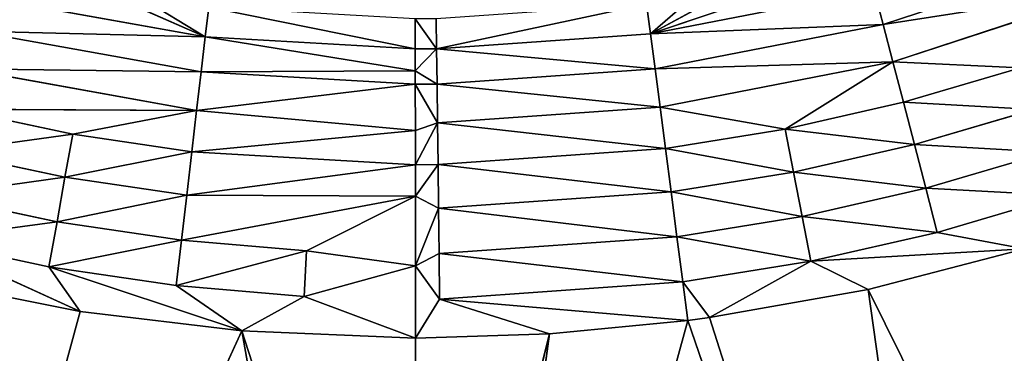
# Model space of a CAD drawing. Extents: x 0 to 605, y 0 to 400.
# Tile 292 of 656: x 297.85 to 309.24, y 179.92 to 183.77. Entities that reach past the tile are written whole.
import ezdxf

# ---------------------------------------------------------------- set-up
doc = ezdxf.new("R2010")
doc.units = 0
doc.header["$LTSCALE"] = 25.4
doc.layers.get('0').update_dxf_attribs({"linetype": 'CONTINUOUS'})

# ---------------------------------------------------------------- blocks, each defined once
blk = doc.blocks.new('ATLANTA610_-_S_STL')
at = {"color": 0}
for p, q in [((295.935, 25.478, 230.07), (300.69, 25.229, 219.707)), ((295.935, 25.478, 230.07), (300.69, 25.229, 219.707)), ((302.698, 25.505, 231.046), (300.69, 25.229, 219.707)), ((302.698, 25.505, 231.046), (300.69, 25.229, 219.707)), ((305.85, 25.228, 219.587), (302.698, 25.505, 231.046)), ((305.85, 25.228, 219.587), (302.698, 25.505, 231.046)), ((304.251, 25.23, 219.74), (302.698, 25.505, 231.046)), ((304.251, 25.23, 219.74), (302.698, 25.505, 231.046)), ((309.46, 25.478, 230.071), (305.85, 25.228, 219.587)), ((309.46, 25.478, 230.071), (305.85, 25.228, 219.587)), ((307.936, 25.222, 219.226), (309.46, 25.478, 230.071)), ((307.936, 25.222, 219.226), (309.46, 25.478, 230.071)), ((307.936, 25.222, 219.226), (313.017, 25.463, 229.477)), ((307.936, 25.222, 219.226), (313.017, 25.463, 229.477)), ((300.69, 25.229, 219.707), (302.698, 25.361, 225.924)), ((300.69, 25.229, 219.707), (302.698, 25.361, 225.924)), ((304.251, 25.23, 219.74), (302.698, 25.361, 225.924)), ((304.251, 25.23, 219.74), (302.698, 25.361, 225.924)), ((296.966, 25.22, 219.113), (298.819, 25.226, 219.482)), ((296.966, 25.22, 219.113), (298.819, 25.226, 219.482)), ((297.003, 25.192, 218.655), (298.819, 25.226, 219.482)), ((297.003, 25.192, 218.655), (298.819, 25.226, 219.482)), ((298.459, 25.197, 218.964), (297.003, 25.192, 218.655)), ((298.459, 25.197, 218.964), (297.003, 25.192, 218.655)), ((298.459, 25.197, 218.964), (300.69, 25.229, 219.707)), ((298.459, 25.197, 218.964), (300.69, 25.229, 219.707)), ((298.459, 25.197, 218.964), (298.819, 25.226, 219.482)), ((298.459, 25.197, 218.964), (298.819, 25.226, 219.482)), ((299.931, 25.2, 219.181), (298.459, 25.197, 218.964)), ((299.931, 25.2, 219.181), (298.459, 25.197, 218.964)), ((298.459, 25.197, 218.964), (298.552, 25.111, 218.444)), ((298.459, 25.197, 218.964), (298.552, 25.111, 218.444)), ((298.819, 25.226, 219.482), (300.69, 25.229, 219.707)), ((298.819, 25.226, 219.482), (300.69, 25.229, 219.707)), ((299.931, 25.2, 219.181), (300.69, 25.229, 219.707)), ((299.931, 25.2, 219.181), (300.69, 25.229, 219.707)), ((301.412, 25.202, 219.307), (299.931, 25.2, 219.181)), ((301.412, 25.202, 219.307), (299.931, 25.2, 219.181)), ((299.931, 25.2, 219.181), (299.992, 25.114, 218.656)), ((299.931, 25.2, 219.181), (299.992, 25.114, 218.656)), ((300.69, 25.229, 219.707), (302.698, 25.231, 219.789)), ((300.69, 25.229, 219.707), (302.698, 25.231, 219.789)), ((301.412, 25.202, 219.307), (300.69, 25.229, 219.707)), ((301.412, 25.202, 219.307), (300.69, 25.229, 219.707)), ((302.698, 25.231, 219.789), (301.412, 25.202, 219.307)), ((302.698, 25.231, 219.789), (301.412, 25.202, 219.307)), ((302.698, 25.145, 218.956), (301.412, 25.202, 219.307)), ((301.412, 25.202, 219.307), (301.44, 25.116, 218.779)), ((301.412, 25.202, 219.307), (301.44, 25.116, 218.779)), ((302.698, 25.145, 218.956), (301.412, 25.202, 219.307)), ((302.698, 25.145, 218.956), (302.698, 25.231, 219.789)), ((302.698, 25.231, 219.789), (302.978, 25.202, 219.339)), ((302.698, 25.231, 219.789), (304.251, 25.23, 219.74)), ((302.698, 25.231, 219.789), (302.978, 25.202, 219.339)), ((302.698, 25.145, 218.956), (302.698, 25.231, 219.789)), ((302.698, 25.231, 219.789), (304.251, 25.23, 219.74)), ((302.978, 25.202, 219.339), (302.698, 25.145, 218.956)), ((302.978, 25.202, 219.339), (302.698, 25.145, 218.956)), ((302.978, 25.202, 219.339), (302.972, 25.117, 218.811)), ((302.978, 25.202, 219.339), (302.972, 25.117, 218.811)), ((304.251, 25.23, 219.74), (302.978, 25.202, 219.339)), ((304.251, 25.23, 219.74), (302.978, 25.202, 219.339)), ((305.85, 25.228, 219.587), (302.978, 25.202, 219.339)), ((305.85, 25.228, 219.587), (302.978, 25.202, 219.339)), ((305.793, 25.199, 219.14), (302.978, 25.202, 219.339)), ((305.793, 25.199, 219.14), (302.978, 25.202, 219.339)), ((304.251, 25.23, 219.74), (305.85, 25.228, 219.587)), ((304.251, 25.23, 219.74), (305.85, 25.228, 219.587)), ((305.793, 25.199, 219.14), (305.724, 25.113, 218.617)), ((305.793, 25.199, 219.14), (305.724, 25.113, 218.617)), ((305.85, 25.228, 219.587), (305.793, 25.199, 219.14)), ((305.85, 25.228, 219.587), (305.793, 25.199, 219.14)), ((306.102, 25.227, 219.553), (305.793, 25.199, 219.14)), ((306.102, 25.227, 219.553), (305.793, 25.199, 219.14)), ((307.274, 25.196, 218.9), (305.793, 25.199, 219.14)), ((307.274, 25.196, 218.9), (305.793, 25.199, 219.14)), ((305.85, 25.228, 219.587), (306.102, 25.227, 219.553)), ((305.85, 25.228, 219.587), (306.102, 25.227, 219.553)), ((306.102, 25.227, 219.553), (307.274, 25.196, 218.9)), ((306.102, 25.227, 219.553), (307.274, 25.196, 218.9)), ((306.102, 25.227, 219.553), (307.936, 25.222, 219.226)), ((306.102, 25.227, 219.553), (307.936, 25.222, 219.226)), ((307.274, 25.196, 218.9), (307.173, 25.11, 218.382)), ((307.274, 25.196, 218.9), (307.173, 25.11, 218.382)), ((307.936, 25.222, 219.226), (307.274, 25.196, 218.9)), ((307.936, 25.222, 219.226), (307.274, 25.196, 218.9)), ((307.274, 25.196, 218.9), (309.747, 25.215, 218.759)), ((307.274, 25.196, 218.9), (309.747, 25.215, 218.759)), ((308.737, 25.191, 218.568), (307.274, 25.196, 218.9)), ((308.737, 25.191, 218.568), (307.274, 25.196, 218.9)), ((307.936, 25.222, 219.226), (309.747, 25.215, 218.759)), ((307.936, 25.222, 219.226), (309.747, 25.215, 218.759)), ((308.737, 25.191, 218.568), (308.604, 25.105, 218.057)), ((308.737, 25.191, 218.568), (308.604, 25.105, 218.057)), ((309.747, 25.215, 218.759), (308.737, 25.191, 218.568)), ((309.747, 25.215, 218.759), (308.737, 25.191, 218.568)), ((310.186, 25.185, 218.142), (308.737, 25.191, 218.568)), ((310.186, 25.185, 218.142), (308.737, 25.191, 218.568)), ((297.128, 25.106, 218.142), (298.552, 25.111, 218.444)), ((297.128, 25.106, 218.142), (298.552, 25.111, 218.444)), ((298.552, 25.111, 218.444), (299.992, 25.114, 218.656)), ((298.552, 25.111, 218.444), (299.992, 25.114, 218.656)), ((298.644, 24.967, 217.93), (298.552, 25.111, 218.444)), ((298.644, 24.967, 217.93), (298.552, 25.111, 218.444)), ((299.992, 25.114, 218.656), (301.44, 25.116, 218.779)), ((299.992, 25.114, 218.656), (301.44, 25.116, 218.779)), ((302.698, 24.922, 218.148), (299.992, 25.114, 218.656)), ((300.052, 24.97, 218.138), (299.992, 25.114, 218.656)), ((302.698, 24.922, 218.148), (299.992, 25.114, 218.656)), ((300.052, 24.97, 218.138), (299.992, 25.114, 218.656)), ((302.698, 25.145, 218.956), (301.44, 25.116, 218.779)), ((302.698, 25.145, 218.956), (301.44, 25.116, 218.779)), ((301.44, 25.116, 218.779), (302.698, 24.922, 218.148)), ((301.44, 25.116, 218.779), (302.698, 24.922, 218.148)), ((302.698, 24.922, 218.148), (302.698, 25.145, 218.956)), ((302.698, 25.145, 218.956), (302.966, 24.973, 218.289)), ((302.698, 25.145, 218.956), (302.972, 25.117, 218.811)), ((302.698, 25.145, 218.956), (302.966, 24.973, 218.289)), ((302.698, 25.145, 218.956), (302.972, 25.117, 218.811)), ((302.698, 24.922, 218.148), (302.698, 25.145, 218.956)), ((302.972, 25.117, 218.811), (302.966, 24.973, 218.289)), ((302.972, 25.117, 218.811), (302.966, 24.973, 218.289)), ((302.972, 25.117, 218.811), (305.724, 25.113, 218.617)), ((302.972, 25.117, 218.811), (305.724, 25.113, 218.617)), ((305.724, 25.113, 218.617), (305.657, 24.97, 218.099)), ((305.724, 25.113, 218.617), (305.657, 24.97, 218.099)), ((305.724, 25.113, 218.617), (307.173, 25.11, 218.382)), ((305.724, 25.113, 218.617), (307.173, 25.11, 218.382)), ((307.173, 25.11, 218.382), (307.074, 24.966, 217.87)), ((307.173, 25.11, 218.382), (307.074, 24.966, 217.87)), ((307.173, 25.11, 218.382), (308.604, 25.105, 218.057)), ((307.173, 25.11, 218.382), (308.604, 25.105, 218.057)), ((308.604, 25.105, 218.057), (308.473, 24.961, 217.552)), ((308.604, 25.105, 218.057), (308.473, 24.961, 217.552)), ((308.604, 25.105, 218.057), (310.022, 25.099, 217.641)), ((308.604, 25.105, 218.057), (310.022, 25.099, 217.641)), ((298.644, 24.967, 217.93), (297.252, 24.962, 217.635)), ((298.644, 24.967, 217.93), (297.252, 24.962, 217.635)), ((300.052, 24.97, 218.138), (298.644, 24.967, 217.93)), ((300.052, 24.97, 218.138), (298.644, 24.967, 217.93)), ((298.644, 24.967, 217.93), (298.734, 24.766, 217.432)), ((298.644, 24.967, 217.93), (298.734, 24.766, 217.432)), ((300.052, 24.97, 218.138), (302.698, 24.922, 218.148)), ((302.698, 24.772, 217.785), (300.052, 24.97, 218.138)), ((300.052, 24.97, 218.138), (302.698, 24.922, 218.148)), ((300.052, 24.97, 218.138), (300.111, 24.77, 217.635)), ((300.052, 24.97, 218.138), (300.111, 24.77, 217.635)), ((302.698, 24.772, 217.785), (300.052, 24.97, 218.138)), ((302.966, 24.973, 218.289), (302.698, 24.922, 218.148)), ((302.966, 24.973, 218.289), (302.698, 24.922, 218.148)), ((302.966, 24.973, 218.289), (302.96, 24.772, 217.783)), ((302.966, 24.973, 218.289), (302.96, 24.772, 217.783)), ((305.657, 24.97, 218.099), (302.966, 24.973, 218.289)), ((305.657, 24.97, 218.099), (302.966, 24.973, 218.289)), ((305.657, 24.97, 218.099), (305.591, 24.769, 217.597)), ((305.657, 24.97, 218.099), (305.591, 24.769, 217.597)), ((307.074, 24.966, 217.87), (305.657, 24.97, 218.099)), ((307.074, 24.966, 217.87), (305.657, 24.97, 218.099)), ((307.074, 24.966, 217.87), (306.977, 24.765, 217.373)), ((307.074, 24.966, 217.87), (306.977, 24.765, 217.373)), ((308.473, 24.961, 217.552), (307.074, 24.966, 217.87)), ((308.473, 24.961, 217.552), (307.074, 24.966, 217.87)), ((308.473, 24.961, 217.552), (308.345, 24.76, 217.062)), ((308.473, 24.961, 217.552), (308.345, 24.76, 217.062)), ((309.859, 24.955, 217.145), (308.473, 24.961, 217.552)), ((309.859, 24.955, 217.145), (308.473, 24.961, 217.552)), ((302.698, 24.772, 217.785), (302.698, 24.922, 218.148)), ((302.698, 24.922, 218.148), (302.96, 24.772, 217.783)), ((302.698, 24.922, 218.148), (302.96, 24.772, 217.783)), ((302.698, 24.772, 217.785), (302.698, 24.922, 218.148)), ((297.372, 24.761, 217.144), (298.734, 24.766, 217.432)), ((297.372, 24.761, 217.144), (298.734, 24.766, 217.432)), ((297.372, 24.761, 217.144), (300.167, 24.515, 217.157)), ((297.372, 24.761, 217.144), (300.167, 24.515, 217.157)), ((298.734, 24.766, 217.432), (300.111, 24.77, 217.635)), ((298.734, 24.766, 217.432), (300.111, 24.77, 217.635)), ((298.734, 24.766, 217.432), (300.167, 24.515, 217.157)), ((298.734, 24.766, 217.432), (300.167, 24.515, 217.157)), ((302.698, 24.772, 217.785), (300.111, 24.77, 217.635)), ((302.698, 24.772, 217.785), (300.111, 24.77, 217.635)), ((300.111, 24.77, 217.635), (302.698, 24.568, 217.389)), ((300.167, 24.515, 217.157), (300.111, 24.77, 217.635)), ((300.167, 24.515, 217.157), (300.111, 24.77, 217.635)), ((300.111, 24.77, 217.635), (302.698, 24.568, 217.389)), ((302.96, 24.772, 217.783), (302.698, 24.772, 217.785)), ((302.698, 24.568, 217.389), (302.698, 24.772, 217.785)), ((302.698, 24.772, 217.785), (302.954, 24.517, 217.302)), ((302.96, 24.772, 217.783), (302.698, 24.772, 217.785)), ((302.698, 24.772, 217.785), (302.954, 24.517, 217.302)), ((302.698, 24.568, 217.389), (302.698, 24.772, 217.785)), ((302.96, 24.772, 217.783), (302.954, 24.517, 217.302)), ((302.96, 24.772, 217.783), (302.954, 24.517, 217.302)), ((302.96, 24.772, 217.783), (305.591, 24.769, 217.597)), ((302.96, 24.772, 217.783), (305.591, 24.769, 217.597)), ((305.591, 24.769, 217.597), (305.529, 24.514, 217.12)), ((305.591, 24.769, 217.597), (305.529, 24.514, 217.12)), ((306.977, 24.765, 217.373), (305.529, 24.514, 217.12)), ((306.977, 24.765, 217.373), (305.529, 24.514, 217.12)), ((305.591, 24.769, 217.597), (306.977, 24.765, 217.373)), ((305.591, 24.769, 217.597), (306.977, 24.765, 217.373)), ((306.977, 24.765, 217.373), (308.223, 24.506, 216.596)), ((306.977, 24.765, 217.373), (308.345, 24.76, 217.062)), ((306.977, 24.765, 217.373), (308.223, 24.506, 216.596)), ((306.977, 24.765, 217.373), (308.345, 24.76, 217.062)), ((308.345, 24.76, 217.062), (308.223, 24.506, 216.596)), ((308.345, 24.76, 217.062), (308.223, 24.506, 216.596)), ((309.701, 24.754, 216.664), (308.223, 24.506, 216.596)), ((309.701, 24.754, 216.664), (308.223, 24.506, 216.596)), ((308.345, 24.76, 217.062), (309.701, 24.754, 216.664)), ((308.345, 24.76, 217.062), (309.701, 24.754, 216.664)), ((300.167, 24.515, 217.157), (297.487, 24.507, 216.676)), ((300.167, 24.515, 217.157), (297.487, 24.507, 216.676)), ((302.698, 24.568, 217.389), (300.167, 24.515, 217.157)), ((302.698, 24.568, 217.389), (300.167, 24.515, 217.157)), ((302.697, 24.214, 216.855), (300.167, 24.515, 217.157)), ((300.167, 24.515, 217.157), (300.219, 24.211, 216.712)), ((300.167, 24.515, 217.157), (300.219, 24.211, 216.712)), ((302.697, 24.214, 216.855), (300.167, 24.515, 217.157)), ((302.697, 24.214, 216.855), (302.698, 24.568, 217.389)), ((302.697, 24.214, 216.855), (302.698, 24.568, 217.389)), ((302.954, 24.517, 217.302), (302.697, 24.214, 216.855)), ((302.954, 24.517, 217.302), (302.697, 24.214, 216.855)), ((302.698, 24.568, 217.389), (302.954, 24.517, 217.302)), ((302.698, 24.568, 217.389), (302.954, 24.517, 217.302)), ((302.954, 24.517, 217.302), (302.949, 24.214, 216.853)), ((302.954, 24.517, 217.302), (302.949, 24.214, 216.853)), ((305.529, 24.514, 217.12), (302.954, 24.517, 217.302)), ((305.529, 24.514, 217.12), (302.954, 24.517, 217.302)), ((305.529, 24.514, 217.12), (305.471, 24.211, 216.675)), ((305.529, 24.514, 217.12), (305.471, 24.211, 216.675)), ((308.223, 24.506, 216.596), (305.529, 24.514, 217.12)), ((308.223, 24.506, 216.596), (305.529, 24.514, 217.12)), ((308.223, 24.506, 216.596), (308.11, 24.202, 216.163)), ((308.223, 24.506, 216.596), (308.11, 24.202, 216.163)), ((310.85, 24.493, 215.735), (308.223, 24.506, 216.596)), ((310.85, 24.493, 215.735), (308.223, 24.506, 216.596)), ((297.594, 24.203, 216.241), (300.219, 24.211, 216.712)), ((297.594, 24.203, 216.241), (300.219, 24.211, 216.712)), ((302.697, 24.214, 216.855), (300.219, 24.211, 216.712)), ((302.697, 24.214, 216.855), (300.219, 24.211, 216.712)), ((300.219, 24.211, 216.712), (300.266, 23.865, 216.306)), ((300.219, 24.211, 216.712), (300.266, 23.865, 216.306)), ((300.219, 24.211, 216.712), (302.697, 24.091, 216.7)), ((300.219, 24.211, 216.712), (302.697, 24.091, 216.7)), ((302.949, 24.214, 216.853), (302.697, 24.091, 216.7)), ((302.697, 24.091, 216.7), (302.697, 24.214, 216.855)), ((302.697, 24.214, 216.855), (302.949, 24.214, 216.853)), ((302.949, 24.214, 216.853), (302.697, 24.091, 216.7)), ((302.697, 24.214, 216.855), (302.949, 24.214, 216.853)), ((302.697, 24.091, 216.7), (302.697, 24.214, 216.855)), ((302.949, 24.214, 216.853), (302.944, 23.868, 216.445)), ((302.949, 24.214, 216.853), (302.944, 23.868, 216.445)), ((302.949, 24.214, 216.853), (305.471, 24.211, 216.675)), ((302.949, 24.214, 216.853), (305.471, 24.211, 216.675)), ((305.471, 24.211, 216.675), (305.418, 23.865, 216.271)), ((305.471, 24.211, 216.675), (305.418, 23.865, 216.271)), ((305.471, 24.211, 216.675), (308.11, 24.202, 216.163)), ((305.471, 24.211, 216.675), (308.11, 24.202, 216.163)), ((308.11, 24.202, 216.163), (308.006, 23.856, 215.768)), ((308.11, 24.202, 216.163), (308.006, 23.856, 215.768)), ((308.11, 24.202, 216.163), (310.683, 24.189, 215.319)), ((308.11, 24.202, 216.163), (310.683, 24.189, 215.319)), ((300.266, 23.865, 216.306), (302.697, 24.091, 216.7)), ((300.266, 23.865, 216.306), (302.697, 24.091, 216.7)), ((302.697, 23.868, 216.447), (302.697, 24.091, 216.7)), ((302.697, 24.091, 216.7), (302.944, 23.868, 216.445)), ((302.697, 24.091, 216.7), (302.944, 23.868, 216.445)), ((302.697, 23.868, 216.447), (302.697, 24.091, 216.7)), ((297.692, 23.857, 215.844), (300.266, 23.865, 216.306)), ((297.692, 23.857, 215.844), (300.266, 23.865, 216.306)), ((300.266, 23.865, 216.306), (299.075, 23.5, 215.781)), ((300.266, 23.865, 216.306), (299.075, 23.5, 215.781)), ((300.266, 23.865, 216.306), (299.529, 23.502, 215.857)), ((300.266, 23.865, 216.306), (299.529, 23.502, 215.857)), ((302.697, 23.868, 216.447), (300.266, 23.865, 216.306)), ((302.697, 23.868, 216.447), (300.266, 23.865, 216.306)), ((300.266, 23.865, 216.306), (300.307, 23.504, 215.962)), ((300.266, 23.865, 216.306), (300.307, 23.504, 215.962)), ((302.697, 23.506, 216.1), (302.697, 23.868, 216.447)), ((302.697, 23.868, 216.447), (302.944, 23.868, 216.445)), ((302.697, 23.868, 216.447), (302.944, 23.868, 216.445)), ((302.697, 23.506, 216.1), (302.697, 23.868, 216.447)), ((302.944, 23.868, 216.445), (302.94, 23.506, 216.098)), ((302.944, 23.868, 216.445), (302.94, 23.506, 216.098)), ((302.944, 23.868, 216.445), (305.418, 23.865, 216.271)), ((302.944, 23.868, 216.445), (305.418, 23.865, 216.271)), ((305.372, 23.503, 215.927), (305.418, 23.865, 216.271)), ((305.372, 23.503, 215.927), (305.418, 23.865, 216.271)), ((307.918, 23.494, 215.432), (305.418, 23.865, 216.271)), ((305.418, 23.865, 216.271), (308.006, 23.856, 215.768)), ((307.918, 23.494, 215.432), (305.418, 23.865, 216.271)), ((306.32, 23.5, 215.781), (305.418, 23.865, 216.271)), ((305.902, 23.502, 215.851), (305.418, 23.865, 216.271)), ((306.32, 23.5, 215.781), (305.418, 23.865, 216.271)), ((305.902, 23.502, 215.851), (305.418, 23.865, 216.271)), ((305.418, 23.865, 216.271), (308.006, 23.856, 215.768))]:
    blk.add_line(p, q, dxfattribs=at)
mesh = blk.add_polyface(dxfattribs=at)
corners = [(302.698, 25.505, 231.046), (300.69, 25.229, 219.707), (295.935, 25.478, 230.07)]
mesh.append_faces([[corners[k] for k in face] for face in [(0, 1, 2)]], dxfattribs={"color": 0})
mesh = blk.add_polyface(dxfattribs=at)
corners = [(295.935, 25.478, 230.07), (298.819, 25.226, 219.482), (296.966, 25.22, 219.113), (300.69, 25.229, 219.707)]
mesh.append_faces([[corners[k] for k in face] for face in [(0, 1, 2), (1, 0, 3)]], dxfattribs={"vtx0": -1, "color": 0})
mesh = blk.add_polyface(dxfattribs=at)
corners = [(302.698, 25.505, 231.046), (302.698, 25.361, 225.924), (300.69, 25.229, 219.707)]
mesh.append_faces([[corners[k] for k in face] for face in [(0, 1, 2)]], dxfattribs={"color": 0})
mesh = blk.add_polyface(dxfattribs=at)
corners = [(302.698, 25.505, 231.046), (309.46, 25.478, 230.071), (305.85, 25.228, 219.587)]
mesh.append_faces([[corners[k] for k in face] for face in [(0, 1, 2)]], dxfattribs={"color": 0})
mesh = blk.add_polyface(dxfattribs=at)
corners = [(302.698, 25.505, 231.046), (305.85, 25.228, 219.587), (304.251, 25.23, 219.74)]
mesh.append_faces([[corners[k] for k in face] for face in [(0, 1, 2)]], dxfattribs={"color": 0})
mesh = blk.add_polyface(dxfattribs=at)
corners = [(302.698, 25.505, 231.046), (304.251, 25.23, 219.74), (302.698, 25.361, 225.924)]
mesh.append_faces([[corners[k] for k in face] for face in [(0, 1, 2)]], dxfattribs={"color": 0})
mesh = blk.add_polyface(dxfattribs=at)
corners = [(306.102, 25.227, 219.553), (309.46, 25.478, 230.071), (307.936, 25.222, 219.226), (305.85, 25.228, 219.587)]
mesh.append_faces([[corners[k] for k in face] for face in [(0, 1, 2), (1, 0, 3)]], dxfattribs={"vtx0": -1, "color": 0})
mesh = blk.add_polyface(dxfattribs=at)
corners = [(309.46, 25.478, 230.071), (313.017, 25.463, 229.477), (307.936, 25.222, 219.226)]
mesh.append_faces([[corners[k] for k in face] for face in [(0, 1, 2)]], dxfattribs={"color": 0})
mesh = blk.add_polyface(dxfattribs=at)
corners = [(313.017, 25.463, 229.477), (309.747, 25.215, 218.759), (307.936, 25.222, 219.226)]
mesh.append_faces([[corners[k] for k in face] for face in [(0, 1, 2)]], dxfattribs={"color": 0})
mesh = blk.add_polyface(dxfattribs=at)
corners = [(302.698, 25.361, 225.924), (302.698, 25.231, 219.789), (300.69, 25.229, 219.707), (304.251, 25.23, 219.74)]
mesh.append_faces([[corners[k] for k in face] for face in [(0, 1, 2)]], dxfattribs={"vtx0": -1, "color": 0})
mesh.append_faces([[corners[k] for k in face] for face in [(0, 3, 1)]], dxfattribs={"vtx2": -1, "color": 0})
mesh = blk.add_polyface(dxfattribs=at)
corners = [(298.819, 25.226, 219.482), (297.003, 25.192, 218.655), (296.966, 25.22, 219.113)]
mesh.append_faces([[corners[k] for k in face] for face in [(0, 1, 2)]], dxfattribs={"color": 0})
mesh = blk.add_polyface(dxfattribs=at)
corners = [(298.819, 25.226, 219.482), (298.459, 25.197, 218.964), (297.003, 25.192, 218.655)]
mesh.append_faces([[corners[k] for k in face] for face in [(0, 1, 2)]], dxfattribs={"color": 0})
mesh = blk.add_polyface(dxfattribs=at)
corners = [(297.003, 25.192, 218.655), (298.552, 25.111, 218.444), (297.128, 25.106, 218.142), (298.459, 25.197, 218.964)]
mesh.append_faces([[corners[k] for k in face] for face in [(0, 1, 2), (1, 0, 3)]], dxfattribs={"vtx0": -1, "color": 0})
mesh = blk.add_polyface(dxfattribs=at)
corners = [(300.69, 25.229, 219.707), (299.931, 25.2, 219.181), (298.459, 25.197, 218.964)]
mesh.append_faces([[corners[k] for k in face] for face in [(0, 1, 2)]], dxfattribs={"color": 0})
mesh = blk.add_polyface(dxfattribs=at)
corners = [(300.69, 25.229, 219.707), (298.459, 25.197, 218.964), (298.819, 25.226, 219.482)]
mesh.append_faces([[corners[k] for k in face] for face in [(0, 1, 2)]], dxfattribs={"color": 0})
mesh = blk.add_polyface(dxfattribs=at)
corners = [(298.459, 25.197, 218.964), (299.992, 25.114, 218.656), (298.552, 25.111, 218.444), (299.931, 25.2, 219.181)]
mesh.append_faces([[corners[k] for k in face] for face in [(0, 1, 2), (1, 0, 3)]], dxfattribs={"vtx0": -1, "color": 0})
mesh = blk.add_polyface(dxfattribs=at)
corners = [(300.69, 25.229, 219.707), (301.412, 25.202, 219.307), (299.931, 25.2, 219.181)]
mesh.append_faces([[corners[k] for k in face] for face in [(0, 1, 2)]], dxfattribs={"color": 0})
mesh = blk.add_polyface(dxfattribs=at)
corners = [(299.931, 25.2, 219.181), (301.44, 25.116, 218.779), (299.992, 25.114, 218.656), (301.412, 25.202, 219.307)]
mesh.append_faces([[corners[k] for k in face] for face in [(0, 1, 2), (1, 0, 3)]], dxfattribs={"vtx0": -1, "color": 0})
mesh = blk.add_polyface(dxfattribs=at)
corners = [(302.698, 25.231, 219.789), (301.412, 25.202, 219.307), (300.69, 25.229, 219.707)]
mesh.append_faces([[corners[k] for k in face] for face in [(0, 1, 2)]], dxfattribs={"color": 0})
mesh = blk.add_polyface(dxfattribs=at)
corners = [(302.698, 25.231, 219.789), (302.698, 25.145, 218.956), (301.412, 25.202, 219.307)]
mesh.append_faces([[corners[k] for k in face] for face in [(0, 1, 2)]], dxfattribs={"color": 0})
mesh = blk.add_polyface(dxfattribs=at)
corners = [(301.412, 25.202, 219.307), (302.698, 25.145, 218.956), (301.44, 25.116, 218.779)]
mesh.append_faces([[corners[k] for k in face] for face in [(0, 1, 2)]], dxfattribs={"color": 0})
mesh = blk.add_polyface(dxfattribs=at)
corners = [(302.698, 25.231, 219.789), (302.978, 25.202, 219.339), (302.698, 25.145, 218.956)]
mesh.append_faces([[corners[k] for k in face] for face in [(0, 1, 2)]], dxfattribs={"color": 0})
mesh = blk.add_polyface(dxfattribs=at)
corners = [(302.698, 25.231, 219.789), (304.251, 25.23, 219.74), (302.978, 25.202, 219.339)]
mesh.append_faces([[corners[k] for k in face] for face in [(0, 1, 2)]], dxfattribs={"color": 0})
mesh = blk.add_polyface(dxfattribs=at)
corners = [(302.978, 25.202, 219.339), (302.972, 25.117, 218.811), (302.698, 25.145, 218.956)]
mesh.append_faces([[corners[k] for k in face] for face in [(0, 1, 2)]], dxfattribs={"color": 0})
mesh = blk.add_polyface(dxfattribs=at)
corners = [(302.972, 25.117, 218.811), (305.793, 25.199, 219.14), (305.724, 25.113, 218.617), (302.978, 25.202, 219.339)]
mesh.append_faces([[corners[k] for k in face] for face in [(0, 1, 2), (1, 0, 3)]], dxfattribs={"vtx0": -1, "color": 0})
mesh = blk.add_polyface(dxfattribs=at)
corners = [(304.251, 25.23, 219.74), (305.85, 25.228, 219.587), (302.978, 25.202, 219.339)]
mesh.append_faces([[corners[k] for k in face] for face in [(0, 1, 2)]], dxfattribs={"color": 0})
mesh = blk.add_polyface(dxfattribs=at)
corners = [(305.85, 25.228, 219.587), (305.793, 25.199, 219.14), (302.978, 25.202, 219.339)]
mesh.append_faces([[corners[k] for k in face] for face in [(0, 1, 2)]], dxfattribs={"color": 0})
mesh = blk.add_polyface(dxfattribs=at)
corners = [(305.724, 25.113, 218.617), (307.274, 25.196, 218.9), (307.173, 25.11, 218.382), (305.793, 25.199, 219.14)]
mesh.append_faces([[corners[k] for k in face] for face in [(0, 1, 2), (1, 0, 3)]], dxfattribs={"vtx0": -1, "color": 0})
mesh = blk.add_polyface(dxfattribs=at)
corners = [(305.85, 25.228, 219.587), (306.102, 25.227, 219.553), (305.793, 25.199, 219.14)]
mesh.append_faces([[corners[k] for k in face] for face in [(0, 1, 2)]], dxfattribs={"color": 0})
mesh = blk.add_polyface(dxfattribs=at)
corners = [(306.102, 25.227, 219.553), (307.274, 25.196, 218.9), (305.793, 25.199, 219.14)]
mesh.append_faces([[corners[k] for k in face] for face in [(0, 1, 2)]], dxfattribs={"color": 0})
mesh = blk.add_polyface(dxfattribs=at)
corners = [(306.102, 25.227, 219.553), (307.936, 25.222, 219.226), (307.274, 25.196, 218.9)]
mesh.append_faces([[corners[k] for k in face] for face in [(0, 1, 2)]], dxfattribs={"color": 0})
mesh = blk.add_polyface(dxfattribs=at)
corners = [(307.173, 25.11, 218.382), (308.737, 25.191, 218.568), (308.604, 25.105, 218.057), (307.274, 25.196, 218.9)]
mesh.append_faces([[corners[k] for k in face] for face in [(0, 1, 2), (1, 0, 3)]], dxfattribs={"vtx0": -1, "color": 0})
mesh = blk.add_polyface(dxfattribs=at)
corners = [(307.936, 25.222, 219.226), (309.747, 25.215, 218.759), (307.274, 25.196, 218.9)]
mesh.append_faces([[corners[k] for k in face] for face in [(0, 1, 2)]], dxfattribs={"color": 0})
mesh = blk.add_polyface(dxfattribs=at)
corners = [(307.274, 25.196, 218.9), (309.747, 25.215, 218.759), (308.737, 25.191, 218.568)]
mesh.append_faces([[corners[k] for k in face] for face in [(0, 1, 2)]], dxfattribs={"color": 0})
mesh = blk.add_polyface(dxfattribs=at)
corners = [(308.604, 25.105, 218.057), (310.186, 25.185, 218.142), (310.022, 25.099, 217.641), (308.737, 25.191, 218.568)]
mesh.append_faces([[corners[k] for k in face] for face in [(0, 1, 2), (1, 0, 3)]], dxfattribs={"vtx0": -1, "color": 0})
mesh = blk.add_polyface(dxfattribs=at)
corners = [(309.747, 25.215, 218.759), (310.186, 25.185, 218.142), (308.737, 25.191, 218.568)]
mesh.append_faces([[corners[k] for k in face] for face in [(0, 1, 2)]], dxfattribs={"color": 0})
mesh = blk.add_polyface(dxfattribs=at)
corners = [(297.128, 25.106, 218.142), (298.644, 24.967, 217.93), (297.252, 24.962, 217.635), (298.552, 25.111, 218.444)]
mesh.append_faces([[corners[k] for k in face] for face in [(0, 1, 2), (1, 0, 3)]], dxfattribs={"vtx0": -1, "color": 0})
mesh = blk.add_polyface(dxfattribs=at)
corners = [(298.552, 25.111, 218.444), (300.052, 24.97, 218.138), (298.644, 24.967, 217.93), (299.992, 25.114, 218.656)]
mesh.append_faces([[corners[k] for k in face] for face in [(0, 1, 2), (1, 0, 3)]], dxfattribs={"vtx0": -1, "color": 0})
mesh = blk.add_polyface(dxfattribs=at)
corners = [(301.44, 25.116, 218.779), (302.698, 24.922, 218.148), (299.992, 25.114, 218.656)]
mesh.append_faces([[corners[k] for k in face] for face in [(0, 1, 2)]], dxfattribs={"color": 0})
mesh = blk.add_polyface(dxfattribs=at)
corners = [(299.992, 25.114, 218.656), (302.698, 24.922, 218.148), (300.052, 24.97, 218.138)]
mesh.append_faces([[corners[k] for k in face] for face in [(0, 1, 2)]], dxfattribs={"color": 0})
mesh = blk.add_polyface(dxfattribs=at)
corners = [(302.698, 25.145, 218.956), (302.698, 24.922, 218.148), (301.44, 25.116, 218.779)]
mesh.append_faces([[corners[k] for k in face] for face in [(0, 1, 2)]], dxfattribs={"color": 0})
mesh = blk.add_polyface(dxfattribs=at)
corners = [(302.698, 25.145, 218.956), (302.966, 24.973, 218.289), (302.698, 24.922, 218.148)]
mesh.append_faces([[corners[k] for k in face] for face in [(0, 1, 2)]], dxfattribs={"color": 0})
mesh = blk.add_polyface(dxfattribs=at)
corners = [(302.698, 25.145, 218.956), (302.972, 25.117, 218.811), (302.966, 24.973, 218.289)]
mesh.append_faces([[corners[k] for k in face] for face in [(0, 1, 2)]], dxfattribs={"color": 0})
mesh = blk.add_polyface(dxfattribs=at)
corners = [(302.966, 24.973, 218.289), (305.724, 25.113, 218.617), (305.657, 24.97, 218.099), (302.972, 25.117, 218.811)]
mesh.append_faces([[corners[k] for k in face] for face in [(0, 1, 2), (1, 0, 3)]], dxfattribs={"vtx0": -1, "color": 0})
mesh = blk.add_polyface(dxfattribs=at)
corners = [(305.657, 24.97, 218.099), (307.173, 25.11, 218.382), (307.074, 24.966, 217.87), (305.724, 25.113, 218.617)]
mesh.append_faces([[corners[k] for k in face] for face in [(0, 1, 2), (1, 0, 3)]], dxfattribs={"vtx0": -1, "color": 0})
mesh = blk.add_polyface(dxfattribs=at)
corners = [(307.074, 24.966, 217.87), (308.604, 25.105, 218.057), (308.473, 24.961, 217.552), (307.173, 25.11, 218.382)]
mesh.append_faces([[corners[k] for k in face] for face in [(0, 1, 2), (1, 0, 3)]], dxfattribs={"vtx0": -1, "color": 0})
mesh = blk.add_polyface(dxfattribs=at)
corners = [(308.473, 24.961, 217.552), (310.022, 25.099, 217.641), (309.859, 24.955, 217.145), (308.604, 25.105, 218.057)]
mesh.append_faces([[corners[k] for k in face] for face in [(0, 1, 2), (1, 0, 3)]], dxfattribs={"vtx0": -1, "color": 0})
mesh = blk.add_polyface(dxfattribs=at)
corners = [(297.252, 24.962, 217.635), (298.734, 24.766, 217.432), (297.372, 24.761, 217.144), (298.644, 24.967, 217.93)]
mesh.append_faces([[corners[k] for k in face] for face in [(0, 1, 2), (1, 0, 3)]], dxfattribs={"vtx0": -1, "color": 0})
mesh = blk.add_polyface(dxfattribs=at)
corners = [(298.644, 24.967, 217.93), (300.111, 24.77, 217.635), (298.734, 24.766, 217.432), (300.052, 24.97, 218.138)]
mesh.append_faces([[corners[k] for k in face] for face in [(0, 1, 2), (1, 0, 3)]], dxfattribs={"vtx0": -1, "color": 0})
mesh = blk.add_polyface(dxfattribs=at)
corners = [(302.698, 24.922, 218.148), (302.698, 24.772, 217.785), (300.052, 24.97, 218.138)]
mesh.append_faces([[corners[k] for k in face] for face in [(0, 1, 2)]], dxfattribs={"color": 0})
mesh = blk.add_polyface(dxfattribs=at)
corners = [(300.052, 24.97, 218.138), (302.698, 24.772, 217.785), (300.111, 24.77, 217.635)]
mesh.append_faces([[corners[k] for k in face] for face in [(0, 1, 2)]], dxfattribs={"color": 0})
mesh = blk.add_polyface(dxfattribs=at)
corners = [(302.966, 24.973, 218.289), (302.96, 24.772, 217.783), (302.698, 24.922, 218.148)]
mesh.append_faces([[corners[k] for k in face] for face in [(0, 1, 2)]], dxfattribs={"color": 0})
mesh = blk.add_polyface(dxfattribs=at)
corners = [(302.96, 24.772, 217.783), (305.657, 24.97, 218.099), (305.591, 24.769, 217.597), (302.966, 24.973, 218.289)]
mesh.append_faces([[corners[k] for k in face] for face in [(0, 1, 2), (1, 0, 3)]], dxfattribs={"vtx0": -1, "color": 0})
mesh = blk.add_polyface(dxfattribs=at)
corners = [(305.591, 24.769, 217.597), (307.074, 24.966, 217.87), (306.977, 24.765, 217.373), (305.657, 24.97, 218.099)]
mesh.append_faces([[corners[k] for k in face] for face in [(0, 1, 2), (1, 0, 3)]], dxfattribs={"vtx0": -1, "color": 0})
mesh = blk.add_polyface(dxfattribs=at)
corners = [(306.977, 24.765, 217.373), (308.473, 24.961, 217.552), (308.345, 24.76, 217.062), (307.074, 24.966, 217.87)]
mesh.append_faces([[corners[k] for k in face] for face in [(0, 1, 2), (1, 0, 3)]], dxfattribs={"vtx0": -1, "color": 0})
mesh = blk.add_polyface(dxfattribs=at)
corners = [(308.345, 24.76, 217.062), (309.859, 24.955, 217.145), (309.701, 24.754, 216.664), (308.473, 24.961, 217.552)]
mesh.append_faces([[corners[k] for k in face] for face in [(0, 1, 2), (1, 0, 3)]], dxfattribs={"vtx0": -1, "color": 0})
mesh = blk.add_polyface(dxfattribs=at)
corners = [(302.698, 24.922, 218.148), (302.96, 24.772, 217.783), (302.698, 24.772, 217.785)]
mesh.append_faces([[corners[k] for k in face] for face in [(0, 1, 2)]], dxfattribs={"color": 0})
mesh = blk.add_polyface(dxfattribs=at)
corners = [(298.734, 24.766, 217.432), (300.167, 24.515, 217.157), (297.372, 24.761, 217.144)]
mesh.append_faces([[corners[k] for k in face] for face in [(0, 1, 2)]], dxfattribs={"color": 0})
mesh = blk.add_polyface(dxfattribs=at)
corners = [(300.167, 24.515, 217.157), (297.487, 24.507, 216.676), (297.372, 24.761, 217.144)]
mesh.append_faces([[corners[k] for k in face] for face in [(0, 1, 2)]], dxfattribs={"color": 0})
mesh = blk.add_polyface(dxfattribs=at)
corners = [(300.111, 24.77, 217.635), (300.167, 24.515, 217.157), (298.734, 24.766, 217.432)]
mesh.append_faces([[corners[k] for k in face] for face in [(0, 1, 2)]], dxfattribs={"color": 0})
mesh = blk.add_polyface(dxfattribs=at)
corners = [(302.698, 24.772, 217.785), (302.698, 24.568, 217.389), (300.111, 24.77, 217.635)]
mesh.append_faces([[corners[k] for k in face] for face in [(0, 1, 2)]], dxfattribs={"color": 0})
mesh = blk.add_polyface(dxfattribs=at)
corners = [(300.111, 24.77, 217.635), (302.698, 24.568, 217.389), (300.167, 24.515, 217.157)]
mesh.append_faces([[corners[k] for k in face] for face in [(0, 1, 2)]], dxfattribs={"color": 0})
mesh = blk.add_polyface(dxfattribs=at)
corners = [(302.698, 24.772, 217.785), (302.954, 24.517, 217.302), (302.698, 24.568, 217.389)]
mesh.append_faces([[corners[k] for k in face] for face in [(0, 1, 2)]], dxfattribs={"color": 0})
mesh = blk.add_polyface(dxfattribs=at)
corners = [(302.698, 24.772, 217.785), (302.96, 24.772, 217.783), (302.954, 24.517, 217.302)]
mesh.append_faces([[corners[k] for k in face] for face in [(0, 1, 2)]], dxfattribs={"color": 0})
mesh = blk.add_polyface(dxfattribs=at)
corners = [(302.954, 24.517, 217.302), (305.591, 24.769, 217.597), (305.529, 24.514, 217.12), (302.96, 24.772, 217.783)]
mesh.append_faces([[corners[k] for k in face] for face in [(0, 1, 2), (1, 0, 3)]], dxfattribs={"vtx0": -1, "color": 0})
mesh = blk.add_polyface(dxfattribs=at)
corners = [(305.591, 24.769, 217.597), (306.977, 24.765, 217.373), (305.529, 24.514, 217.12)]
mesh.append_faces([[corners[k] for k in face] for face in [(0, 1, 2)]], dxfattribs={"color": 0})
mesh = blk.add_polyface(dxfattribs=at)
corners = [(306.977, 24.765, 217.373), (308.223, 24.506, 216.596), (305.529, 24.514, 217.12)]
mesh.append_faces([[corners[k] for k in face] for face in [(0, 1, 2)]], dxfattribs={"color": 0})
mesh = blk.add_polyface(dxfattribs=at)
corners = [(306.977, 24.765, 217.373), (308.345, 24.76, 217.062), (308.223, 24.506, 216.596)]
mesh.append_faces([[corners[k] for k in face] for face in [(0, 1, 2)]], dxfattribs={"color": 0})
mesh = blk.add_polyface(dxfattribs=at)
corners = [(308.345, 24.76, 217.062), (309.701, 24.754, 216.664), (308.223, 24.506, 216.596)]
mesh.append_faces([[corners[k] for k in face] for face in [(0, 1, 2)]], dxfattribs={"color": 0})
mesh = blk.add_polyface(dxfattribs=at)
corners = [(309.701, 24.754, 216.664), (310.85, 24.493, 215.735), (308.223, 24.506, 216.596)]
mesh.append_faces([[corners[k] for k in face] for face in [(0, 1, 2)]], dxfattribs={"color": 0})
mesh = blk.add_polyface(dxfattribs=at)
corners = [(297.487, 24.507, 216.676), (300.219, 24.211, 216.712), (297.594, 24.203, 216.241), (300.167, 24.515, 217.157)]
mesh.append_faces([[corners[k] for k in face] for face in [(0, 1, 2), (1, 0, 3)]], dxfattribs={"vtx0": -1, "color": 0})
mesh = blk.add_polyface(dxfattribs=at)
corners = [(302.698, 24.568, 217.389), (302.697, 24.214, 216.855), (300.167, 24.515, 217.157)]
mesh.append_faces([[corners[k] for k in face] for face in [(0, 1, 2)]], dxfattribs={"color": 0})
mesh = blk.add_polyface(dxfattribs=at)
corners = [(300.167, 24.515, 217.157), (302.697, 24.214, 216.855), (300.219, 24.211, 216.712)]
mesh.append_faces([[corners[k] for k in face] for face in [(0, 1, 2)]], dxfattribs={"color": 0})
mesh = blk.add_polyface(dxfattribs=at)
corners = [(302.698, 24.568, 217.389), (302.954, 24.517, 217.302), (302.697, 24.214, 216.855)]
mesh.append_faces([[corners[k] for k in face] for face in [(0, 1, 2)]], dxfattribs={"color": 0})
mesh = blk.add_polyface(dxfattribs=at)
corners = [(302.954, 24.517, 217.302), (302.949, 24.214, 216.853), (302.697, 24.214, 216.855)]
mesh.append_faces([[corners[k] for k in face] for face in [(0, 1, 2)]], dxfattribs={"color": 0})
mesh = blk.add_polyface(dxfattribs=at)
corners = [(302.949, 24.214, 216.853), (305.529, 24.514, 217.12), (305.471, 24.211, 216.675), (302.954, 24.517, 217.302)]
mesh.append_faces([[corners[k] for k in face] for face in [(0, 1, 2), (1, 0, 3)]], dxfattribs={"vtx0": -1, "color": 0})
mesh = blk.add_polyface(dxfattribs=at)
corners = [(305.471, 24.211, 216.675), (308.223, 24.506, 216.596), (308.11, 24.202, 216.163), (305.529, 24.514, 217.12)]
mesh.append_faces([[corners[k] for k in face] for face in [(0, 1, 2), (1, 0, 3)]], dxfattribs={"vtx0": -1, "color": 0})
mesh = blk.add_polyface(dxfattribs=at)
corners = [(308.11, 24.202, 216.163), (310.85, 24.493, 215.735), (310.683, 24.189, 215.319), (308.223, 24.506, 216.596)]
mesh.append_faces([[corners[k] for k in face] for face in [(0, 1, 2), (1, 0, 3)]], dxfattribs={"vtx0": -1, "color": 0})
mesh = blk.add_polyface(dxfattribs=at)
corners = [(297.594, 24.203, 216.241), (300.266, 23.865, 216.306), (297.692, 23.857, 215.844), (300.219, 24.211, 216.712)]
mesh.append_faces([[corners[k] for k in face] for face in [(0, 1, 2), (1, 0, 3)]], dxfattribs={"vtx0": -1, "color": 0})
mesh = blk.add_polyface(dxfattribs=at)
corners = [(302.697, 24.214, 216.855), (302.697, 24.091, 216.7), (300.219, 24.211, 216.712)]
mesh.append_faces([[corners[k] for k in face] for face in [(0, 1, 2)]], dxfattribs={"color": 0})
mesh = blk.add_polyface(dxfattribs=at)
corners = [(300.219, 24.211, 216.712), (302.697, 24.091, 216.7), (300.266, 23.865, 216.306)]
mesh.append_faces([[corners[k] for k in face] for face in [(0, 1, 2)]], dxfattribs={"color": 0})
mesh = blk.add_polyface(dxfattribs=at)
corners = [(302.697, 24.214, 216.855), (302.949, 24.214, 216.853), (302.697, 24.091, 216.7)]
mesh.append_faces([[corners[k] for k in face] for face in [(0, 1, 2)]], dxfattribs={"color": 0})
mesh = blk.add_polyface(dxfattribs=at)
corners = [(302.949, 24.214, 216.853), (302.944, 23.868, 216.445), (302.697, 24.091, 216.7)]
mesh.append_faces([[corners[k] for k in face] for face in [(0, 1, 2)]], dxfattribs={"color": 0})
mesh = blk.add_polyface(dxfattribs=at)
corners = [(302.944, 23.868, 216.445), (305.471, 24.211, 216.675), (305.418, 23.865, 216.271), (302.949, 24.214, 216.853)]
mesh.append_faces([[corners[k] for k in face] for face in [(0, 1, 2), (1, 0, 3)]], dxfattribs={"vtx0": -1, "color": 0})
mesh = blk.add_polyface(dxfattribs=at)
corners = [(305.418, 23.865, 216.271), (308.11, 24.202, 216.163), (308.006, 23.856, 215.768), (305.471, 24.211, 216.675)]
mesh.append_faces([[corners[k] for k in face] for face in [(0, 1, 2), (1, 0, 3)]], dxfattribs={"vtx0": -1, "color": 0})
mesh = blk.add_polyface(dxfattribs=at)
corners = [(308.006, 23.856, 215.768), (310.683, 24.189, 215.319), (310.53, 23.843, 214.94), (308.11, 24.202, 216.163)]
mesh.append_faces([[corners[k] for k in face] for face in [(0, 1, 2), (1, 0, 3)]], dxfattribs={"vtx0": -1, "color": 0})
mesh = blk.add_polyface(dxfattribs=at)
corners = [(302.697, 24.091, 216.7), (302.697, 23.868, 216.447), (300.266, 23.865, 216.306)]
mesh.append_faces([[corners[k] for k in face] for face in [(0, 1, 2)]], dxfattribs={"color": 0})
mesh = blk.add_polyface(dxfattribs=at)
corners = [(302.697, 24.091, 216.7), (302.944, 23.868, 216.445), (302.697, 23.868, 216.447)]
mesh.append_faces([[corners[k] for k in face] for face in [(0, 1, 2)]], dxfattribs={"color": 0})
mesh = blk.add_polyface(dxfattribs=at)
corners = [(300.266, 23.865, 216.306), (299.075, 23.5, 215.781), (297.692, 23.857, 215.844)]
mesh.append_faces([[corners[k] for k in face] for face in [(0, 1, 2)]], dxfattribs={"color": 0})
mesh = blk.add_polyface(dxfattribs=at)
corners = [(300.266, 23.865, 216.306), (299.529, 23.502, 215.857), (299.075, 23.5, 215.781)]
mesh.append_faces([[corners[k] for k in face] for face in [(0, 1, 2)]], dxfattribs={"color": 0})
mesh = blk.add_polyface(dxfattribs=at)
corners = [(300.307, 23.504, 215.962), (299.529, 23.502, 215.857), (300.266, 23.865, 216.306)]
mesh.append_faces([[corners[k] for k in face] for face in [(0, 1, 2)]], dxfattribs={"color": 0})
mesh = blk.add_polyface(dxfattribs=at)
corners = [(302.697, 23.868, 216.447), (300.307, 23.504, 215.962), (300.266, 23.865, 216.306), (302.697, 23.506, 216.1)]
mesh.append_faces([[corners[k] for k in face] for face in [(0, 1, 2), (1, 0, 3)]], dxfattribs={"vtx0": -1, "color": 0})
mesh = blk.add_polyface(dxfattribs=at)
corners = [(302.944, 23.868, 216.445), (302.697, 23.506, 216.1), (302.697, 23.868, 216.447), (302.94, 23.506, 216.098)]
mesh.append_faces([[corners[k] for k in face] for face in [(0, 1, 2), (1, 0, 3)]], dxfattribs={"vtx0": -1, "color": 0})
mesh = blk.add_polyface(dxfattribs=at)
corners = [(302.944, 23.868, 216.445), (305.372, 23.503, 215.927), (302.94, 23.506, 216.098), (305.418, 23.865, 216.271)]
mesh.append_faces([[corners[k] for k in face] for face in [(0, 1, 2), (1, 0, 3)]], dxfattribs={"vtx0": -1, "color": 0})
mesh = blk.add_polyface(dxfattribs=at)
corners = [(305.902, 23.502, 215.851), (305.372, 23.503, 215.927), (305.418, 23.865, 216.271)]
mesh.append_faces([[corners[k] for k in face] for face in [(0, 1, 2)]], dxfattribs={"color": 0})
mesh = blk.add_polyface(dxfattribs=at)
corners = [(308.006, 23.856, 215.768), (307.918, 23.494, 215.432), (305.418, 23.865, 216.271)]
mesh.append_faces([[corners[k] for k in face] for face in [(0, 1, 2)]], dxfattribs={"color": 0})
mesh = blk.add_polyface(dxfattribs=at)
corners = [(307.918, 23.494, 215.432), (306.32, 23.5, 215.781), (305.418, 23.865, 216.271)]
mesh.append_faces([[corners[k] for k in face] for face in [(0, 1, 2)]], dxfattribs={"color": 0})
mesh = blk.add_polyface(dxfattribs=at)
corners = [(306.32, 23.5, 215.781), (305.902, 23.502, 215.851), (305.418, 23.865, 216.271)]
mesh.append_faces([[corners[k] for k in face] for face in [(0, 1, 2)]], dxfattribs={"color": 0})

msp = doc.modelspace()

# ---------------------------------------------------------------- block references
at = {"color": 254, "extrusion": (0, -1, 5.55112e-17)}
msp.add_blockref('ATLANTA610_-_S_STL', (-0.269, -0.066, -399.883), dxfattribs=at)

doc.saveas('drawing.dxf')
